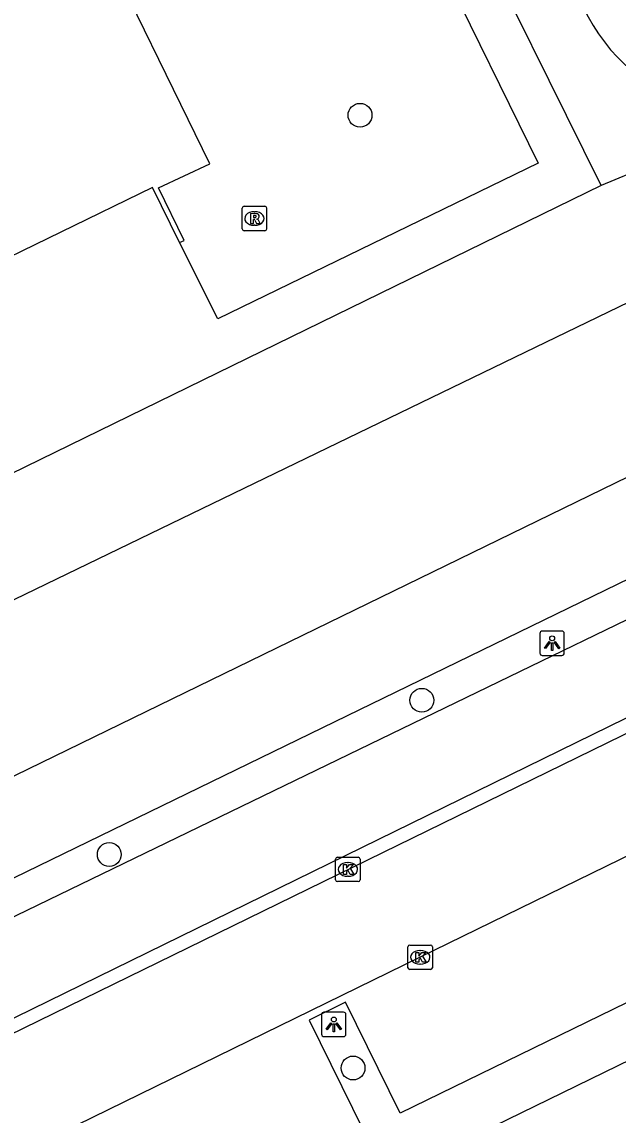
# Model space of a CAD drawing. Extents: x 160457 to 162082, y 388340 to 389736.
# Drawn here: x 161032.93 to 161057.38, y 388773.54 to 388818.39 of the extents above; entities that cross this region are included whole.
import ezdxf

# ---------------------------------------------------------------- set-up
doc = ezdxf.new("R2010")
doc.units = 0
for name, color, linetype in [('IMGEO_Boom', 7, 'Continuous'), ('IMGEO_Fietspad_gesloten', 7, 'Continuous'), ('IMGEO_Groenvoorziening', 7, 'Continuous'), ('IMGEO_Haag', 7, 'Continuous'), ('IMGEO_Kolk', 7, 'Continuous'), ('IMGEO_Lichtpunt', 7, 'Continuous'), ('IMGEO_Pand', 7, 'Continuous'), ('IMGEO_Rijbaan_lokaal_gesloten', 7, 'Continuous'), ('IMGEO_Rioolput', 7, 'Continuous'), ('IMGEO_Voetgangersgebied_gesloten', 7, 'Continuous'), ('IMGEO_Voetpad_open', 7, 'Continuous'), ('IMGEO_Waterloop', 7, 'Continuous')]:
    doc.layers.add(name, color=color, linetype=linetype)

msp = doc.modelspace()

# ---------------------------------------------------------------- linework, layer by layer
at = {"layer": 'IMGEO_Boom'}
for centre in [(161046.798, 388814.555), (161049.331, 388790.554), (161036.517, 388784.228), (161046.513, 388775.47)]:
    msp.add_circle(centre, 0.489, dxfattribs=at)
at = {"layer": 'IMGEO_Fietspad_gesloten'}
for points in [[(161027.242, 388774.896), (161145.643, 388832.943), (161218.307, 388868.529)], [(161079.266, 388804.288), (161032.258, 388781.507)]]:
    msp.add_lwpolyline(points, dxfattribs=at)
at = {"layer": 'IMGEO_Groenvoorziening'}
msp.add_lwpolyline([(161062.222, 388813.974), (161056.682, 388811.679)], dxfattribs=at)
at = {"layer": 'IMGEO_Haag'}
msp.add_lwpolyline([(161031.609, 388782.799), (161078.571, 388805.645)], dxfattribs=at)
at = {"layer": 'IMGEO_Kolk'}
for p, q in [((161045.799, 388783.189), (161045.799, 388784.041)), ((161045.874, 388784.115), (161046.726, 388784.115)), ((161046.8, 388784.041), (161046.8, 388783.189)), ((161046.287, 388783.895), (161046.312, 388783.895)), ((161046.726, 388783.115), (161045.874, 388783.115)), ((161046.31, 388783.335), (161046.285, 388783.335)), ((161048.765, 388779.586), (161048.765, 388780.438)), ((161048.84, 388780.512), (161049.692, 388780.512)), ((161049.766, 388780.438), (161049.766, 388779.586)), ((161049.253, 388780.292), (161049.278, 388780.292)), ((161049.276, 388779.732), (161049.251, 388779.732)), ((161049.692, 388779.512), (161048.84, 388779.512))]:
    msp.add_line(p, q, dxfattribs=at)
for points in [[(161045.799, 388783.189), (161045.799, 388784.041)], [(161045.874, 388784.115), (161046.726, 388784.115)], [(161046.8, 388784.041), (161046.8, 388783.189)], [(161046.12, 388783.815), (161046.243, 388783.815), (161046.243, 388783.664), (161046.373, 388783.815), (161046.537, 388783.815), (161046.391, 388783.664), (161046.544, 388783.415), (161046.392, 388783.415), (161046.307, 388783.579), (161046.243, 388783.512), (161046.243, 388783.415), (161046.12, 388783.415), (161046.12, 388783.815)], [(161046.726, 388783.115), (161045.874, 388783.115)], [(161048.765, 388779.586), (161048.765, 388780.438)], [(161048.84, 388780.512), (161049.692, 388780.512)], [(161049.766, 388780.438), (161049.766, 388779.586)], [(161049.086, 388780.212), (161049.209, 388780.212), (161049.209, 388780.061), (161049.339, 388780.212), (161049.503, 388780.212), (161049.357, 388780.061), (161049.51, 388779.812), (161049.358, 388779.812), (161049.273, 388779.976), (161049.209, 388779.909), (161049.209, 388779.812), (161049.086, 388779.812), (161049.086, 388780.212)], [(161049.692, 388779.512), (161048.84, 388779.512)]]:
    msp.add_lwpolyline(points, dxfattribs=at)
for centre, start, end in [((161045.876, 388784.039), 91.552, 178.448), ((161045.876, 388784.039), 91.552, 178.448), ((161046.724, 388784.039), 1.552, 88.448), ((161046.724, 388784.039), 1.552, 88.448), ((161045.876, 388783.191), 181.552, 268.448), ((161045.876, 388783.191), 181.552, 268.448), ((161046.724, 388783.191), 271.552, 358.448), ((161046.724, 388783.191), 271.552, 358.448), ((161048.842, 388780.436), 91.552, 178.448), ((161048.842, 388780.436), 91.552, 178.448), ((161049.69, 388780.436), 1.552, 88.448), ((161049.69, 388780.436), 1.552, 88.448), ((161048.842, 388779.588), 181.552, 268.448), ((161048.842, 388779.588), 181.552, 268.448), ((161049.69, 388779.588), 271.552, 358.448), ((161049.69, 388779.588), 271.552, 358.448)]:
    msp.add_arc(centre, 0.0765, start, end, dxfattribs=at)
for centre, major_axis, ratio, start_param, end_param in [((161046.286, 388783.615), (-0.387, 0.002), 0.722429, 4.712389, 7.853982), ((161046.311, 388783.615), (-0.39, 0.002), 0.717154, 1.570796, 4.712389), ((161049.252, 388780.012), (-0.387, 0.002), 0.722429, 4.712389, 7.853982), ((161049.277, 388780.012), (-0.39, 0.002), 0.717154, 1.570796, 4.712389)]:
    msp.add_ellipse(centre, major_axis=major_axis, ratio=ratio, start_param=start_param, end_param=end_param, dxfattribs=at)
at = {"layer": 'IMGEO_Lichtpunt'}
for p, q in [((161054.177, 388793.299), (161054.177, 388792.492)), ((161054.177, 388793.299), (161054.177, 388792.492)), ((161055.079, 388793.394), (161054.271, 388793.394)), ((161055.079, 388793.394), (161054.271, 388793.394)), ((161055.173, 388792.492), (161055.173, 388793.299)), ((161055.173, 388792.492), (161055.173, 388793.299)), ((161054.271, 388792.398), (161055.079, 388792.398)), ((161054.271, 388792.398), (161055.079, 388792.398)), ((161046.125, 388777.758), (161045.317, 388777.758)), ((161046.125, 388777.758), (161045.317, 388777.758)), ((161045.223, 388777.663), (161045.223, 388776.856)), ((161045.223, 388777.663), (161045.223, 388776.856)), ((161046.219, 388776.856), (161046.219, 388777.663)), ((161046.219, 388776.856), (161046.219, 388777.663)), ((161045.317, 388776.762), (161046.125, 388776.762)), ((161045.317, 388776.762), (161046.125, 388776.762))]:
    msp.add_line(p, q, dxfattribs=at)
for points in [[(161054.551, 388792.963), (161054.59, 388792.935), (161054.402, 388792.673), (161054.364, 388792.7), (161054.551, 388792.963)], [(161054.653, 388792.915), (161054.7, 388792.915), (161054.7, 388792.593), (161054.653, 388792.593), (161054.653, 388792.915)], [(161054.763, 388792.935), (161054.801, 388792.962), (161054.988, 388792.7), (161054.949, 388792.672), (161054.763, 388792.935)], [(161045.597, 388777.327), (161045.636, 388777.299), (161045.448, 388777.037), (161045.41, 388777.064), (161045.597, 388777.327)], [(161045.699, 388777.279), (161045.746, 388777.279), (161045.746, 388776.957), (161045.699, 388776.957), (161045.699, 388777.279)], [(161045.809, 388777.299), (161045.847, 388777.326), (161046.034, 388777.064), (161045.995, 388777.036), (161045.809, 388777.299)]]:
    msp.add_lwpolyline(points, dxfattribs=at)
for centre in [(161054.676, 388793.097), (161045.722, 388777.461)]:
    msp.add_circle(centre, 0.0994, dxfattribs=at)
for centre, start, end in [((161054.271, 388793.299), 90, 180), ((161054.271, 388793.299), 90, 180), ((161055.079, 388793.299), 0, 90), ((161055.079, 388793.299), 0, 90), ((161054.271, 388792.492), 180, 270), ((161054.271, 388792.492), 180, 270), ((161055.079, 388792.492), 270, 0), ((161055.079, 388792.492), 270, 360), ((161045.317, 388777.663), 90, 180), ((161045.317, 388777.663), 90, 180), ((161046.125, 388777.663), 0, 90), ((161046.125, 388777.663), 0, 90), ((161045.317, 388776.856), 180, 270), ((161045.317, 388776.856), 180, 270), ((161046.125, 388776.856), 270, 0), ((161046.125, 388776.856), 270, 360)]:
    msp.add_arc(centre, 0.0946, start, end, dxfattribs=at)
at = {"layer": 'IMGEO_Pand'}
for points in [[(161039.397, 388809.332), (161039.585, 388809.412), (161038.528, 388811.582), (161040.643, 388812.566), (161035.872, 388822.341)], [(161039.397, 388809.332), (161038.293, 388811.594), (161030.762, 388807.922), (161031.329, 388806.778), (161027.156, 388804.734), (161026.588, 388805.893), (161019.062, 388802.199), (161020.191, 388799.924), (161020.006, 388799.839), (161018.932, 388801.995), (161016.822, 388800.96)]]:
    msp.add_lwpolyline(points, dxfattribs=at)
at = {"layer": 'IMGEO_Rijbaan_lokaal_gesloten'}
for points in [[(161027.472, 388774.414), (161080.252, 388800.209)], [(161082.062, 388796.093), (161078.226, 388794.162), (161065.667, 388788.03), (161049.243, 388780.002), (161033.284, 388772.189)]]:
    msp.add_lwpolyline(points, dxfattribs=at)
at = {"layer": 'IMGEO_Rioolput'}
for p, q in [((161041.969, 388809.894), (161041.969, 388810.746)), ((161042.044, 388810.82), (161042.896, 388810.82)), ((161042.457, 388810.6), (161042.482, 388810.6)), ((161042.97, 388810.746), (161042.97, 388809.894)), ((161042.48, 388810.04), (161042.455, 388810.04)), ((161042.896, 388809.82), (161042.044, 388809.82))]:
    msp.add_line(p, q, dxfattribs=at)
for points in [[(161041.969, 388809.894), (161041.969, 388810.746)], [(161042.044, 388810.82), (161042.896, 388810.82)], [(161042.558, 388810.518), (161042.306, 388810.52), (161042.306, 388810.12)], [(161042.97, 388810.746), (161042.97, 388809.894)], [(161042.306, 388810.12), (161042.43, 388810.12), (161042.43, 388810.282), (161042.441, 388810.282)], [(161042.484, 388810.439), (161042.43, 388810.439), (161042.43, 388810.358)], [(161042.43, 388810.358), (161042.482, 388810.358)], [(161042.488, 388810.253), (161042.559, 388810.12), (161042.699, 388810.12), (161042.634, 388810.246)], [(161042.896, 388809.82), (161042.044, 388809.82)]]:
    msp.add_lwpolyline(points, dxfattribs=at)
for centre, radius, start, end in [((161042.046, 388810.744), 0.0765, 91.552, 178.448), ((161042.046, 388810.744), 0.0765, 91.552, 178.448), ((161042.557, 388810.408), 0.109, 350.3612, 89.416), ((161042.894, 388810.744), 0.0765, 1.552, 88.448), ((161042.894, 388810.744), 0.0765, 1.552, 88.448), ((161042.44, 388810.229), 0.0533, 26.0293, 88.6989), ((161042.466, 388810.547), 0.19, 274.7715, 282.9687), ((161042.49, 388810.343), 0.0964, 77.0061, 93.1865), ((161042.504, 388810.4), 0.0378, 276.6634, 79.6772), ((161042.555, 388810.408), 0.112, 277.5842, 350.9817), ((161042.539, 388810.193), 0.108, 29.5134, 73.7905), ((161042.046, 388809.896), 0.0765, 181.552, 268.448), ((161042.046, 388809.896), 0.0765, 181.552, 268.448), ((161042.894, 388809.896), 0.0765, 271.552, 358.448), ((161042.894, 388809.896), 0.0765, 271.552, 358.448)]:
    msp.add_arc(centre, radius, start, end, dxfattribs=at)
for centre, major_axis, ratio, start_param, end_param in [((161042.456, 388810.32), (-0.387, 0.002), 0.722429, 4.712389, 7.853982), ((161042.481, 388810.32), (-0.39, 0.002), 0.717154, 1.570796, 4.712389)]:
    msp.add_ellipse(centre, major_axis=major_axis, ratio=ratio, start_param=start_param, end_param=end_param, dxfattribs=at)
at = {"layer": 'IMGEO_Voetgangersgebied_gesloten'}
msp.add_arc((161062.954, 388822.245), 7.717, 195.8581, 244.9119, dxfattribs=at)
at = {"layer": 'IMGEO_Voetpad_open'}
for points in [[(161035.872, 388822.341), (161043.073, 388825.849), (161046.473, 388818.97), (161050.122, 388820.699), (161054.1, 388812.586), (161040.961, 388806.207), (161039.397, 388809.332)], [(161056.682, 388811.679), (161051.018, 388823.15)], [(161056.682, 388811.679), (161020.347, 388793.91)], [(161081.289, 388793.525), (161082.844, 388790.46), (161069.624, 388783.959), (161067.356, 388788.537), (161059.333, 388784.517), (161061.541, 388780.008), (161048.451, 388773.617), (161046.208, 388778.167), (161044.714, 388777.433), (161046.946, 388772.901), (161035.634, 388767.369)], [(161036.506, 388765.387), (161084.977, 388789.045)]]:
    msp.add_lwpolyline(points, dxfattribs=at)
at = {"layer": 'IMGEO_Waterloop'}
for points in [[(161214.331, 388876.285), (161203.521, 388870.721), (161077.309, 388809.227), (161070.115, 388805.722), (161023.553, 388783.036)], [(161020.689, 388788.917), (161065.935, 388810.828), (161073.128, 388814.312), (161076.294, 388815.845), (161115.547, 388835.104), (161116.07, 388835.359)]]:
    msp.add_lwpolyline(points, dxfattribs=at)

doc.saveas('drawing.dxf')
